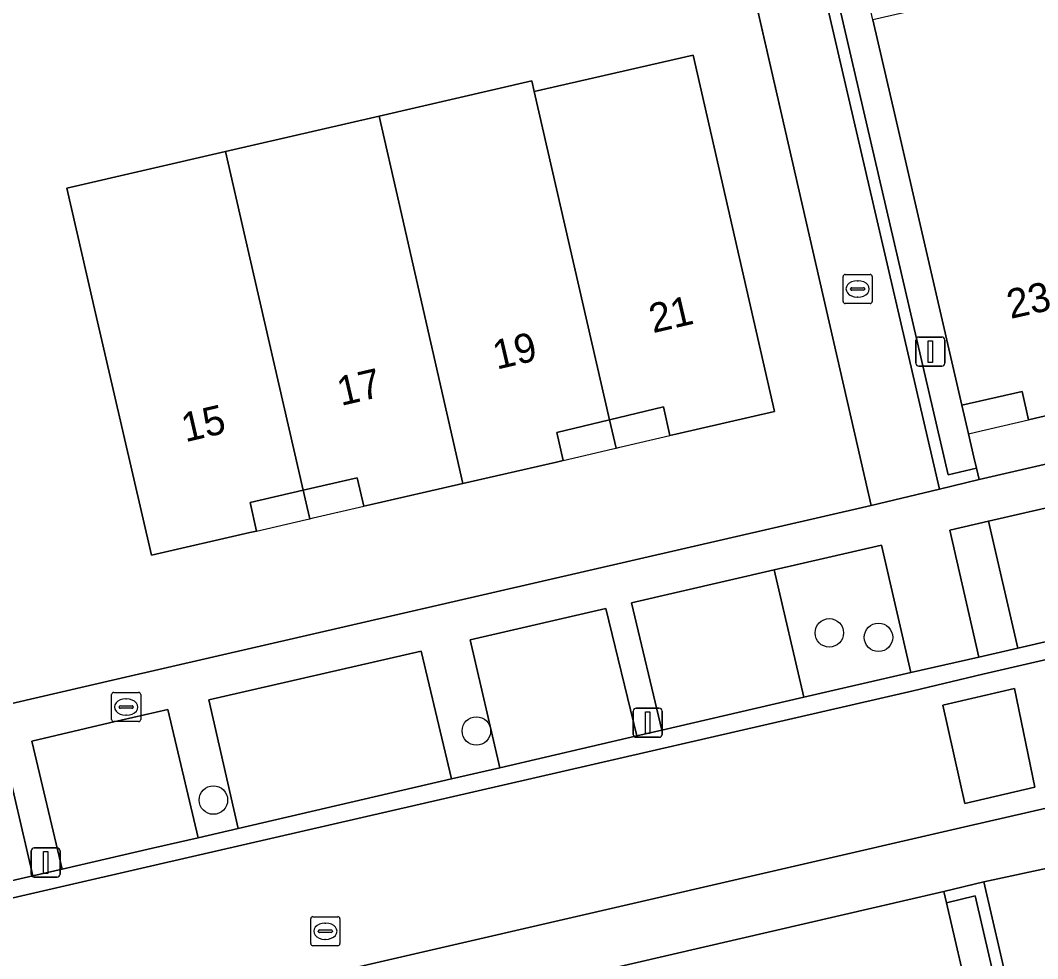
# Model space of a CAD drawing. Extents: x 156412 to 157779, y 382335 to 383768.
# Drawn here: x 156623.55 to 156658.49, y 383347.44 to 383379.66 of the extents above; entities that cross this region are included whole.
import ezdxf

# ---------------------------------------------------------------- set-up
doc = ezdxf.new("R2010")
doc.units = 0
for name, color, linetype in [('IMGEO_Boom', 7, 'Continuous'), ('IMGEO_Brandkraan', 7, 'Continuous'), ('IMGEO_Erf', 7, 'Continuous'), ('IMGEO_Groenvoorziening', 7, 'Continuous'), ('IMGEO_Kolk', 7, 'Continuous'), ('IMGEO_Lichtmast', 7, 'Continuous'), ('IMGEO_Muur', 7, 'Continuous'), ('IMGEO_Pand', 7, 'Continuous'), ('IMGEO_Pand_nummerreeks', 7, 'Continuous'), ('IMGEO_Pand_overbouw', 7, 'Continuous'), ('IMGEO_Parkeervlak_open', 7, 'Continuous'), ('IMGEO_Rijbaan_lokaal_gesloten', 7, 'Continuous'), ('IMGEO_Rijbaan_lokaal_open', 7, 'Continuous'), ('IMGEO_Rioolput', 7, 'Continuous'), ('IMGEO_Verkeerseiland_groen', 7, 'Continuous'), ('IMGEO_Voetpad_open', 7, 'Continuous')]:
    doc.layers.add(name, color=color, linetype=linetype)

msp = doc.modelspace()

# ---------------------------------------------------------------- linework, layer by layer
at = {"layer": 'IMGEO_Boom'}
for centre in [(156651.333, 383358.624), (156653.022, 383358.47), (156639.214, 383355.256), (156630.183, 383352.883)]:
    msp.add_circle(centre, 0.489, dxfattribs=at)
at = {"layer": 'IMGEO_Brandkraan'}
for p, q in [((156626.688, 383355.651), (156626.688, 383356.503)), ((156626.763, 383356.577), (156627.615, 383356.577)), ((156627.176, 383356.357), (156627.201, 383356.357)), ((156627.689, 383356.503), (156627.689, 383355.651)), ((156626.947, 383356.071), (156626.947, 383356.083)), ((156627.385, 383356.034), (156626.987, 383356.034)), ((156626.99, 383356.12), (156627.388, 383356.12)), ((156627.431, 383356.083), (156627.431, 383356.071)), ((156627.199, 383355.797), (156627.174, 383355.797)), ((156627.615, 383355.577), (156626.763, 383355.577))]:
    msp.add_line(p, q, dxfattribs=at)
for points in [[(156626.688, 383355.651), (156626.688, 383356.503)], [(156626.763, 383356.577), (156627.615, 383356.577)], [(156627.689, 383356.503), (156627.689, 383355.651)], [(156627.615, 383355.577), (156626.763, 383355.577)]]:
    msp.add_lwpolyline(points, dxfattribs=at)
for centre, radius, start, end in [((156626.765, 383356.501), 0.0765, 91.552, 178.448), ((156626.765, 383356.501), 0.0765, 91.552, 178.448), ((156627.613, 383356.501), 0.0765, 1.552, 88.448), ((156627.613, 383356.501), 0.0765, 1.552, 88.448), ((156626.987, 383356.08), 0.0403, 85.8775, 175.7526), ((156626.984, 383356.07), 0.0366, 178.938, 274.7102), ((156627.388, 383356.077), 0.043, 264.8664, 352.4533), ((156627.392, 383356.082), 0.0386, 1.7309, 96.639), ((156626.765, 383355.653), 0.0765, 181.552, 268.448), ((156626.765, 383355.653), 0.0765, 181.552, 268.448), ((156627.613, 383355.653), 0.0765, 271.552, 358.448), ((156627.613, 383355.653), 0.0765, 271.552, 358.448)]:
    msp.add_arc(centre, radius, start, end, dxfattribs=at)
for centre, major_axis, ratio, start_param, end_param in [((156627.175, 383356.077), (-0.387, 0.002), 0.722429, 4.712389, 7.853982), ((156627.2, 383356.077), (-0.39, 0.002), 0.717154, 1.570796, 4.712389)]:
    msp.add_ellipse(centre, major_axis=major_axis, ratio=ratio, start_param=start_param, end_param=end_param, dxfattribs=at)
at = {"layer": 'IMGEO_Erf'}
for points in [[(156598.648, 383350.499), (156626.865, 383357.03), (156652.776, 383362.999), (156649.701, 383376.39), (156646.683, 383389.553), (156646.655, 383389.547), (156647.217, 383387.134), (156644.366, 383386.461), (156643.806, 383388.903), (156642.397, 383388.584), (156642.964, 383386.13), (156639.229, 383385.268), (156635.727, 383384.46), (156635.161, 383386.914), (156631.917, 383386.166), (156632.484, 383383.711), (156628.836, 383382.869), (156625.228, 383382.037), (156624.661, 383384.491), (156622.819, 383384.066)], [(156662.163, 383366.863), (156658.419, 383365.995), (156658.179, 383365.939), (156657.96, 383366.909), (156655.884, 383366.444), (156656.111, 383365.459), (156656.296, 383364.661), (156656.385, 383364.275), (156656.476, 383363.885), (156724.689, 383379.642)], [(156622.059, 383337.976), (156625.811, 383338.849), (156626.463, 383336.044), (156628.258, 383336.458), (156628.336, 383336.476), (156631.186, 383337.133), (156634.068, 383337.797), (156635.94, 383338.229), (156635.289, 383341.034), (156639.086, 383341.915), (156642.768, 383342.77), (156643.412, 383339.959), (156645.175, 383340.368), (156645.242, 383340.384), (156648.122, 383341.054), (156650.986, 383341.719), (156652.836, 383342.149), (156652.199, 383344.957), (156656.173, 383345.851), (156655.36, 383349.358), (156655.27, 383349.748), (156629.258, 383343.726), (156583.967, 383333.256)]]:
    msp.add_lwpolyline(points, dxfattribs=at)
msp.add_lwpolyline([(156625.827, 383370.958), (156625.151, 383373.89), (156630.603, 383375.15), (156635.878, 383376.369), (156641.115, 383377.578), (156641.198, 383377.216), (156646.655, 383378.463), (156649.452, 383366.223), (156646.058, 383365.452), (156645.855, 383365.406), (156645.634, 383366.382), (156643.784, 383365.938), (156641.979, 383365.504), (156642.189, 383364.541), (156641.969, 383364.491), (156638.746, 383363.754), (156635.549, 383363.023), (156635.343, 383362.976), (156635.12, 383363.951), (156633.264, 383363.519), (156631.441, 383363.095), (156631.666, 383362.12), (156631.435, 383362.067), (156628.057, 383361.289), (156626.105, 383369.751)], close=True, dxfattribs=at)
at = {"layer": 'IMGEO_Groenvoorziening'}
for points in [[(156652.834, 383379.671), (156650.916, 383387.955), (156650.441, 383390.012), (156649.436, 383389.779), (156655.412, 383364.05), (156656.385, 383364.275), (156656.296, 383364.661), (156656.111, 383365.459), (156655.884, 383366.444), (156653.607, 383376.319)], [(156661.617, 383322.335), (156662.558, 383322.601), (156659.973, 383333.92), (156656.339, 383349.596), (156655.36, 383349.358), (156656.173, 383345.851), (156659.335, 383332.198), (156661.106, 383324.524)]]:
    msp.add_lwpolyline(points, close=True, dxfattribs=at)
at = {"layer": 'IMGEO_Kolk'}
for p, q in [((156651.806, 383370.007), (156651.806, 383370.859)), ((156651.881, 383370.933), (156652.733, 383370.933)), ((156652.294, 383370.713), (156652.319, 383370.713)), ((156652.807, 383370.859), (156652.807, 383370.007)), ((156652.065, 383370.427), (156652.065, 383370.439)), ((156652.503, 383370.39), (156652.105, 383370.39)), ((156652.108, 383370.476), (156652.506, 383370.476)), ((156652.549, 383370.439), (156652.549, 383370.427)), ((156652.317, 383370.153), (156652.292, 383370.153)), ((156652.733, 383369.933), (156651.881, 383369.933))]:
    msp.add_line(p, q, dxfattribs=at)
for points in [[(156651.806, 383370.007), (156651.806, 383370.859)], [(156651.881, 383370.933), (156652.733, 383370.933)], [(156652.807, 383370.859), (156652.807, 383370.007)], [(156652.733, 383369.933), (156651.881, 383369.933)]]:
    msp.add_lwpolyline(points, dxfattribs=at)
for centre, radius, start, end in [((156651.883, 383370.857), 0.0765, 91.552, 178.448), ((156651.883, 383370.857), 0.0765, 91.552, 178.448), ((156652.731, 383370.857), 0.0765, 1.552, 88.448), ((156652.731, 383370.857), 0.0765, 1.552, 88.448), ((156652.105, 383370.436), 0.0403, 85.8775, 175.7526), ((156652.102, 383370.426), 0.0366, 178.938, 274.7102), ((156652.506, 383370.433), 0.043, 264.8664, 352.4533), ((156652.51, 383370.438), 0.0386, 1.7309, 96.639), ((156651.883, 383370.009), 0.0765, 181.552, 268.448), ((156651.883, 383370.009), 0.0765, 181.552, 268.448), ((156652.731, 383370.009), 0.0765, 271.552, 358.448), ((156652.731, 383370.009), 0.0765, 271.552, 358.448)]:
    msp.add_arc(centre, radius, start, end, dxfattribs=at)
for centre, major_axis, ratio, start_param, end_param in [((156652.293, 383370.433), (-0.387, 0.002), 0.722429, 4.712389, 7.853982), ((156652.318, 383370.433), (-0.39, 0.002), 0.717154, 1.570796, 4.712389)]:
    msp.add_ellipse(centre, major_axis=major_axis, ratio=ratio, start_param=start_param, end_param=end_param, dxfattribs=at)
at = {"layer": 'IMGEO_Lichtmast'}
for p, q in [((156654.31, 383367.88), (156654.31, 383368.68)), ((156654.31, 383368.68), (156654.31, 383367.88)), ((156654.41, 383368.78), (156655.2, 383368.78)), ((156655.2, 383368.78), (156654.41, 383368.78)), ((156655.3, 383368.68), (156655.3, 383367.88)), ((156655.3, 383367.88), (156655.3, 383368.68)), ((156655.2, 383367.78), (156654.41, 383367.78)), ((156654.41, 383367.78), (156655.2, 383367.78)), ((156644.703, 383356.04), (156645.493, 383356.04)), ((156645.493, 383356.04), (156644.703, 383356.04)), ((156644.603, 383355.14), (156644.603, 383355.94)), ((156644.603, 383355.94), (156644.603, 383355.14)), ((156645.593, 383355.94), (156645.593, 383355.14)), ((156645.593, 383355.14), (156645.593, 383355.94)), ((156645.493, 383355.04), (156644.703, 383355.04)), ((156644.703, 383355.04), (156645.493, 383355.04)), ((156623.928, 383350.34), (156623.928, 383351.14)), ((156623.928, 383351.14), (156623.928, 383350.34)), ((156624.028, 383351.24), (156624.818, 383351.24)), ((156624.818, 383351.24), (156624.028, 383351.24)), ((156624.918, 383351.14), (156624.918, 383350.34)), ((156624.918, 383350.34), (156624.918, 383351.14)), ((156624.818, 383350.24), (156624.028, 383350.24)), ((156624.028, 383350.24), (156624.818, 383350.24))]:
    msp.add_line(p, q, dxfattribs=at)
for points in [[(156654.73, 383368.655), (156654.88, 383368.655), (156654.88, 383367.905), (156654.73, 383367.905), (156654.73, 383368.655)], [(156645.023, 383355.915), (156645.173, 383355.915), (156645.173, 383355.165), (156645.023, 383355.165), (156645.023, 383355.915)], [(156624.348, 383351.115), (156624.498, 383351.115), (156624.498, 383350.365), (156624.348, 383350.365), (156624.348, 383351.115)]]:
    msp.add_lwpolyline(points, dxfattribs=at)
for centre, start, end in [((156654.41, 383368.68), 90, 180), ((156654.41, 383368.68), 90, 180), ((156655.2, 383368.68), 0, 90), ((156655.2, 383368.68), 360, 90), ((156654.41, 383367.88), 180, 270), ((156654.41, 383367.88), 180, 270), ((156655.2, 383367.88), 270, 0), ((156655.2, 383367.88), 270, 0), ((156644.703, 383355.94), 90, 180), ((156644.703, 383355.94), 90, 180), ((156645.493, 383355.94), 0, 90), ((156645.493, 383355.94), 360, 90), ((156644.703, 383355.14), 180, 270), ((156644.703, 383355.14), 180, 270), ((156645.493, 383355.14), 270, 0), ((156645.493, 383355.14), 270, 0), ((156624.028, 383351.14), 90, 180), ((156624.028, 383351.14), 90, 180), ((156624.818, 383351.14), 0, 90), ((156624.818, 383351.14), 360, 90), ((156624.028, 383350.34), 180, 270), ((156624.028, 383350.34), 180, 270), ((156624.818, 383350.34), 270, 0), ((156624.818, 383350.34), 270, 0)]:
    msp.add_arc(centre, 0.1, start, end, dxfattribs=at)
at = {"layer": 'IMGEO_Muur'}
for points in [[(156650.441, 383390.012), (156650.351, 383390.402), (156648.956, 383390.078), (156655.115, 383363.56), (156656.476, 383363.885), (156656.385, 383364.275), (156655.412, 383364.05), (156649.436, 383389.779)], [(156660.356, 383334.003), (156656.638, 383350.08), (156655.27, 383349.748), (156655.36, 383349.358), (156656.339, 383349.596), (156659.973, 383333.92), (156662.558, 383322.601), (156661.617, 383322.335), (156661.703, 383321.964), (156663.039, 383322.291)]]:
    msp.add_lwpolyline(points, close=True, dxfattribs=at)
msp.add_lwpolyline([(156646.679, 383389.572), (156649.701, 383376.39)], dxfattribs=at)
at = {"layer": 'IMGEO_Pand'}
for points in [[(156659.294, 383379.345), (156658.897, 383381.069), (156652.834, 383379.671), (156653.607, 383376.319), (156655.884, 383366.444), (156657.96, 383366.909), (156658.179, 383365.939), (156658.419, 383365.995), (156662.163, 383366.863), (156661.969, 383367.706), (156659.956, 383376.465), (156659.811, 383377.096), (156659.668, 383377.717)], [(156641.198, 383377.216), (156643.784, 383365.938), (156645.634, 383366.382), (156645.855, 383365.406), (156646.058, 383365.452), (156649.452, 383366.223), (156646.655, 383378.463)], [(156635.878, 383376.369), (156636.551, 383373.409), (156638.746, 383363.754), (156641.969, 383364.491), (156642.189, 383364.541), (156641.979, 383365.504), (156643.784, 383365.938), (156641.198, 383377.216), (156641.115, 383377.578)], [(156635.878, 383376.369), (156630.603, 383375.15), (156631.277, 383372.203), (156633.264, 383363.519), (156635.12, 383363.951), (156635.343, 383362.976), (156635.549, 383363.023), (156638.746, 383363.754), (156636.551, 383373.409)], [(156630.603, 383375.15), (156625.151, 383373.89), (156625.827, 383370.958), (156626.105, 383369.751), (156628.057, 383361.289), (156631.435, 383362.067), (156631.666, 383362.12), (156631.441, 383363.095), (156633.264, 383363.519), (156631.277, 383372.203)]]:
    msp.add_lwpolyline(points, close=True, dxfattribs=at)
at = {"layer": 'IMGEO_Pand_overbouw'}
for points in [[(156655.884, 383366.444), (156656.085, 383365.571), (156656.111, 383365.459), (156656.354, 383365.516), (156658.179, 383365.939), (156657.96, 383366.909)], [(156643.784, 383365.938), (156643.921, 383365.358), (156644.012, 383364.971), (156644.136, 383365.001), (156645.855, 383365.406), (156645.634, 383366.382)], [(156642.189, 383364.541), (156643.903, 383364.945), (156644.012, 383364.971), (156643.921, 383365.358), (156643.784, 383365.938), (156641.979, 383365.504)], [(156635.343, 383362.976), (156635.12, 383363.951), (156633.264, 383363.519), (156633.402, 383362.927), (156633.491, 383362.545), (156633.611, 383362.573)], [(156631.666, 383362.12), (156633.379, 383362.519), (156633.491, 383362.545), (156633.402, 383362.927), (156633.264, 383363.519), (156631.441, 383363.095)]]:
    msp.add_lwpolyline(points, close=True, dxfattribs=at)
at = {"layer": 'IMGEO_Parkeervlak_open'}
for points in [[(156659.296, 383363.037), (156656.806, 383362.461), (156657.803, 383358.096), (156660.286, 383358.668)], [(156649.436, 383360.783), (156644.542, 383359.658), (156645.583, 383355.282), (156650.464, 383356.414)], [(156643.664, 383359.456), (156638.995, 383358.382), (156640.018, 383353.992), (156644.726, 383355.084)], [(156637.315, 383357.996), (156630.024, 383356.32), (156631.031, 383351.909), (156638.363, 383353.608)], [(156628.615, 383355.996), (156626.609, 383355.535), (156623.944, 383354.911), (156624.984, 383350.511), (156628.092, 383351.227), (156629.656, 383351.59)], [(156622.96, 383354.681), (156617.889, 383353.495), (156618.919, 383349.114), (156623.984, 383350.281)]]:
    msp.add_lwpolyline(points, close=True, dxfattribs=at)
at = {"layer": 'IMGEO_Rijbaan_lokaal_gesloten'}
msp.add_lwpolyline([(156630.503, 383346.082), (156656.141, 383351.999), (156674.693, 383356.254), (156692.518, 383360.371), (156691.395, 383365.232), (156656.606, 383357.207), (156654.216, 383356.639), (156628.174, 383350.645), (156599.507, 383344.038), (156582.533, 383340.112), (156580.9, 383339.743)], dxfattribs=at)
msp.add_lwpolyline([(156655.23, 383356.137), (156657.691, 383356.71), (156658.386, 383353.327), (156655.985, 383352.764)], close=True, dxfattribs=at)
at = {"layer": 'IMGEO_Rijbaan_lokaal_open'}
for points in [[(156580.9, 383339.743), (156582.533, 383340.112), (156599.507, 383344.038), (156628.174, 383350.645), (156654.216, 383356.639), (156656.606, 383357.207), (156691.395, 383365.232)], [(156660.286, 383358.668), (156657.803, 383358.096), (156656.464, 383357.787), (156654.13, 383357.264), (156650.464, 383356.414), (156645.583, 383355.282), (156644.726, 383355.084), (156640.018, 383353.992), (156638.363, 383353.608), (156631.031, 383351.909), (156629.656, 383351.59), (156628.092, 383351.227), (156624.984, 383350.511), (156623.984, 383350.281), (156618.919, 383349.114)]]:
    msp.add_lwpolyline(points, dxfattribs=at)
msp.add_lwpolyline([(156655.985, 383352.764), (156658.386, 383353.327), (156657.691, 383356.71), (156655.23, 383356.137)], close=True, dxfattribs=at)
at = {"layer": 'IMGEO_Rioolput'}
for p, q in [((156633.526, 383347.953), (156633.526, 383348.805)), ((156633.601, 383348.879), (156634.453, 383348.879)), ((156634.527, 383348.805), (156634.527, 383347.953)), ((156633.785, 383348.373), (156633.785, 383348.385)), ((156634.223, 383348.336), (156633.825, 383348.336)), ((156633.828, 383348.422), (156634.226, 383348.422)), ((156634.014, 383348.659), (156634.039, 383348.659)), ((156634.269, 383348.385), (156634.269, 383348.373)), ((156634.037, 383348.099), (156634.012, 383348.099)), ((156634.453, 383347.879), (156633.601, 383347.879))]:
    msp.add_line(p, q, dxfattribs=at)
for points in [[(156633.526, 383347.953), (156633.526, 383348.805)], [(156633.601, 383348.879), (156634.453, 383348.879)], [(156634.527, 383348.805), (156634.527, 383347.953)], [(156634.453, 383347.879), (156633.601, 383347.879)]]:
    msp.add_lwpolyline(points, dxfattribs=at)
for centre, radius, start, end in [((156633.603, 383348.803), 0.0765, 91.552, 178.448), ((156633.603, 383348.803), 0.0765, 91.552, 178.448), ((156634.451, 383348.803), 0.0765, 1.552, 88.448), ((156634.451, 383348.803), 0.0765, 1.552, 88.448), ((156633.825, 383348.382), 0.0403, 85.8775, 175.7526), ((156633.822, 383348.372), 0.0366, 178.938, 274.7102), ((156634.226, 383348.379), 0.043, 264.8664, 352.4533), ((156634.23, 383348.384), 0.0386, 1.7309, 96.639), ((156633.603, 383347.955), 0.0765, 181.552, 268.448), ((156633.603, 383347.955), 0.0765, 181.552, 268.448), ((156634.451, 383347.955), 0.0765, 271.552, 358.448), ((156634.451, 383347.955), 0.0765, 271.552, 358.448)]:
    msp.add_arc(centre, radius, start, end, dxfattribs=at)
for centre, major_axis, ratio, start_param, end_param in [((156634.013, 383348.379), (-0.387, 0.002), 0.722429, 4.712389, 7.853982), ((156634.038, 383348.379), (-0.39, 0.002), 0.717154, 1.570796, 4.712389)]:
    msp.add_ellipse(centre, major_axis=major_axis, ratio=ratio, start_param=start_param, end_param=end_param, dxfattribs=at)
at = {"layer": 'IMGEO_Verkeerseiland_groen'}
msp.add_lwpolyline([(156656.806, 383362.461), (156655.478, 383362.154), (156656.464, 383357.787), (156657.803, 383358.096)], close=True, dxfattribs=at)
at = {"layer": 'IMGEO_Voetpad_open'}
for points in [[(156643.819, 383419.519), (156639.979, 383418.638), (156641.343, 383412.722), (156643.96, 383401.378), (156645.787, 383393.477), (156646.342, 383391.043), (156646.683, 383389.553), (156649.701, 383376.39), (156652.776, 383362.999), (156655.115, 383363.56), (156648.956, 383390.078), (156650.351, 383390.402), (156651.864, 383390.753), (156651.52, 383392.235), (156650.15, 383391.903)], [(156803.188, 383383.914), (156802.731, 383385.9), (156758.28, 383375.58), (156698.774, 383361.816), (156692.518, 383360.371), (156674.693, 383356.254), (156656.141, 383351.999), (156630.503, 383346.082), (156583.446, 383335.24), (156583.967, 383333.256), (156629.258, 383343.726), (156655.27, 383349.748), (156656.638, 383350.08), (156659.149, 383350.609), (156692.77, 383358.399), (156695.561, 383359.039), (156703.149, 383360.862), (156727.164, 383366.322), (156729.693, 383366.895), (156731.059, 383367.213), (156758.727, 383373.657)], [(156653.123, 383361.63), (156649.436, 383360.783), (156650.464, 383356.414), (156654.13, 383357.264)], [(156663.041, 383334.292), (156659.889, 383347.862), (156659.348, 383349.87), (156659.149, 383350.609), (156656.638, 383350.08), (156660.356, 383334.003), (156663.039, 383322.291), (156665.741, 383322.785), (156664.458, 383327.876), (156664.338, 383328.418), (156663.928, 383330.276)]]:
    msp.add_lwpolyline(points, close=True, dxfattribs=at)
for points in [[(156800.159, 383397.035), (156728.332, 383380.474), (156726.067, 383379.96), (156724.689, 383379.642), (156656.476, 383363.885), (156655.115, 383363.56), (156652.776, 383362.999), (156626.865, 383357.03), (156598.648, 383350.499)], [(156622.96, 383354.681), (156623.984, 383350.281), (156624.984, 383350.511), (156623.944, 383354.911), (156626.609, 383355.535), (156628.615, 383355.996), (156629.656, 383351.59), (156631.031, 383351.909), (156630.024, 383356.32), (156637.315, 383357.996), (156638.363, 383353.608), (156640.018, 383353.992), (156638.995, 383358.382), (156643.664, 383359.456), (156644.726, 383355.084), (156645.583, 383355.282), (156644.542, 383359.658), (156649.436, 383360.783), (156653.123, 383361.63), (156654.13, 383357.264), (156656.464, 383357.787), (156655.478, 383362.154), (156656.806, 383362.461), (156659.296, 383363.037)]]:
    msp.add_lwpolyline(points, dxfattribs=at)

# ---------------------------------------------------------------- texts
at = {"layer": 'IMGEO_Pand_nummerreeks'}
for s, rotation, p in [('23', 12.628, (156657.558, 383369.402)), ('21', 13.1279, (156645.278, 383368.912)), ('19', 13.1279, (156639.911, 383367.66)), ('17', 13.1279, (156634.565, 383366.413)), ('15', 13.1265, (156629.218, 383365.167))]:
    msp.add_text(s, height=1, rotation=rotation, dxfattribs=at).set_placement(p)

doc.saveas('drawing.dxf')
